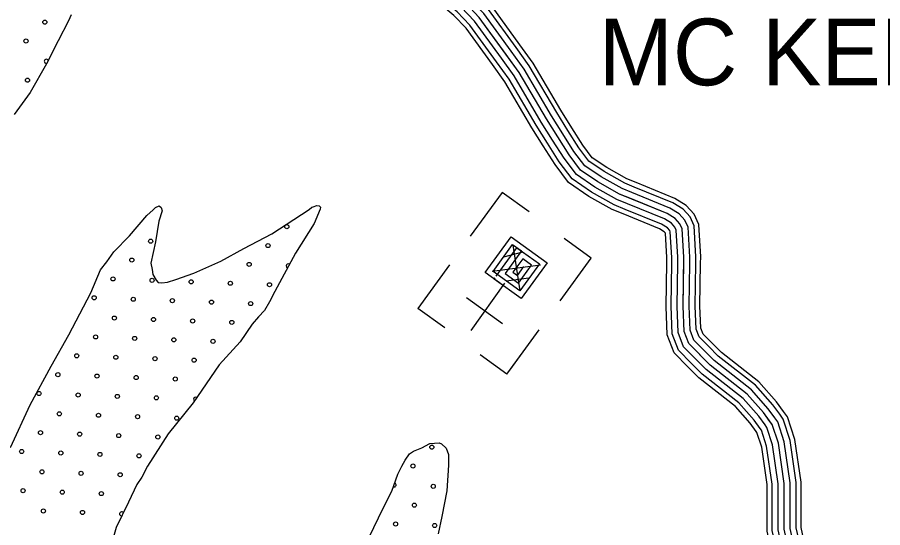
# Model space of a CAD drawing. Extents: x 1551132 to 1791609, y 378168 to 563823.
# Drawn here: x 1639299 to 1643758, y 498064 to 500692 of the extents above; entities that cross this region are included whole.
import ezdxf

# ---------------------------------------------------------------- set-up
doc = ezdxf.new("R2010")
doc.units = 0
for name, color, linetype in [('DESIGN - SCRATCH - User 1', 7, 'Continuous'), ('DESIGN - TRAFFIC CONTROL PERMANENT - Pavement Marking Text', 7, 'Continuous'), ('DESIGN - TRANSPORTATION - Text', 7, 'Continuous'), ('DESIGN - UTILITIES - Cable (Underground) with Text', 7, 'Continuous'), ('SURVEY - CENTERLINE - Preliminary Text', 7, 'Continuous'), ('SURVEY - DTM - Breaklines', 7, 'Continuous')]:
    doc.layers.add(name, color=color, linetype=linetype)

msp = doc.modelspace()

# ---------------------------------------------------------------- linework, layer by layer
at = {"layer": 'DESIGN - SCRATCH - User 1'}
for points in [[(1639577.312, 500704.185), (1639562.921, 500674.351), (1639509.58, 500570.998), (1639450.04, 500451.712), (1639366.133, 500304.741), (1639282.694, 500191.788)], [(1639263.81, 498476.644), (1639364.683, 498697.45), (1639473.255, 498896.122), (1639565.336, 499057.001), (1639678.142, 499273.631), (1639727.674, 499391.051), (1639760.199, 499432.636), (1639796.864, 499484.179), (1639877.913, 499567.139), (1639967.244, 499672), (1639999.61, 499701.584), (1640011.76, 499713.426), (1640029.851, 499721.185), (1640039.734, 499713.043)], [(1640039.734, 499713.043), (1640045.492, 499694.951), (1640028.809, 499643.141), (1640011.384, 499535.288), (1639987.935, 499425.519), (1639993.501, 499393.418), (1639997.151, 499367.342), (1640014.759, 499339.083), (1640024.592, 499326.933), (1640044.55, 499324.658), (1640072.575, 499328.283), (1640116.724, 499341.692), (1640209.088, 499374.451), (1640347.818, 499436.603), (1640466.582, 499501.038), (1640611.495, 499577.115), (1640724.401, 499651.634), (1640803.024, 499702.602), (1640817.174, 499714.41), (1640823.19, 499716.335), (1640841.84, 499722.327), (1640854.198, 499720.56), (1640861.131, 499713.81), (1640858.998, 499703.835), (1640828.04, 499630.2), (1640732.067, 499477.387), (1640625.528, 499280.682), (1640598.829, 499226.997), (1640572.263, 499183.33), (1640541.838, 499149.72), (1640509.364, 499112.128), (1640448.191, 499020.892), (1640338.693, 498902.297), (1640206.196, 498707.95), (1640076.149, 498547.596), (1639970.001, 498380.909), (1639941.285, 498325.257), (1639914.803, 498287.589), (1639871.612, 498196.104), (1639807.905, 498064.867), (1639784.806, 497981.115)], [(1641112.266, 498014.983), (1641184.206, 498164.129), (1641229.338, 498251.581), (1641260.479, 498339.225), (1641281.029, 498380.976), (1641297.437, 498412.777), (1641319.845, 498444.503), (1641340.011, 498458.236), (1641384.21, 498475.645), (1641424.467, 498497.112), (1641472.474, 498500.454), (1641484.416, 498496.287), (1641508.099, 498473.945), (1641521.657, 498441.736), (1641520.907, 498385.701), (1641513.148, 498253.698), (1641487.416, 498121.944), (1641468.224, 498032.134)]]:
    msp.add_lwpolyline(points, dxfattribs=at)
at = {"layer": 'DESIGN - TRAFFIC CONTROL PERMANENT - Pavement Marking Text'}
for centre in [(1639441.126, 500666.74), (1639441.126, 500666.74), (1639344.055, 500569.669), (1639344.055, 500569.669), (1639351.522, 500368.059), (1639351.522, 500368.059), (1640688.123, 499613.887), (1640688.123, 499613.887), (1639986.221, 499539.216), (1639986.221, 499539.216), (1640591.052, 499516.815), (1640591.052, 499516.815), (1639889.149, 499442.145), (1639889.149, 499442.145), (1640493.98, 499419.744), (1640493.98, 499419.744), (1639792.077, 499345.073), (1639792.077, 499345.073), (1639993.688, 499337.606), (1639993.688, 499337.606), (1640195.298, 499330.139), (1640195.298, 499330.139), (1640396.908, 499322.672), (1640396.908, 499322.672), (1640598.519, 499315.205), (1640598.519, 499315.205), (1639695.006, 499248.001), (1639695.006, 499248.001), (1639896.616, 499240.534), (1639896.616, 499240.534), (1640098.226, 499233.067), (1640098.226, 499233.067), (1640299.837, 499225.6), (1640299.837, 499225.6), (1640501.447, 499218.133), (1640501.447, 499218.133), (1639799.544, 499143.463), (1639799.544, 499143.463), (1640001.155, 499135.996), (1640001.155, 499135.996), (1640202.765, 499128.529), (1640202.765, 499128.529), (1640404.375, 499121.062), (1640404.375, 499121.062), (1639702.473, 499046.391), (1639702.473, 499046.391), (1639904.083, 499038.924), (1639904.083, 499038.924), (1640105.693, 499031.457), (1640105.693, 499031.457), (1640307.304, 499023.99), (1640307.304, 499023.99), (1639605.401, 498949.32), (1639605.401, 498949.32), (1639807.012, 498941.852), (1639807.012, 498941.852), (1640008.622, 498934.385), (1640008.622, 498934.385), (1640210.232, 498926.918), (1640210.232, 498926.918), (1639508.33, 498852.248), (1639508.33, 498852.248), (1639709.94, 498844.781), (1639709.94, 498844.781), (1639911.55, 498837.314), (1639911.55, 498837.314), (1640113.16, 498829.847), (1640113.16, 498829.847), (1639411.258, 498755.176), (1639411.258, 498755.176), (1639612.868, 498747.709), (1639612.868, 498747.709), (1639814.479, 498740.242), (1639814.479, 498740.242), (1640016.089, 498732.775), (1640016.089, 498732.775), (1639515.797, 498650.638), (1639515.797, 498650.638), (1639717.407, 498643.171), (1639717.407, 498643.171), (1639919.017, 498635.704), (1639919.017, 498635.704), (1640120.628, 498628.236), (1640120.628, 498628.236), (1639418.725, 498553.566), (1639418.725, 498553.566), (1639620.335, 498546.099), (1639620.335, 498546.099), (1639821.946, 498538.632), (1639821.946, 498538.632), (1640023.556, 498531.165), (1640023.556, 498531.165), (1639321.653, 498456.494), (1639321.653, 498456.494), (1639523.264, 498449.027), (1639523.264, 498449.027), (1641434.828, 498478.896), (1641434.828, 498478.896), (1639724.874, 498441.56), (1639724.874, 498441.56), (1639926.484, 498434.093), (1639926.484, 498434.093), (1641337.756, 498381.824), (1641337.756, 498381.824), (1639426.192, 498351.956), (1639426.192, 498351.956), (1639627.802, 498344.489), (1639627.802, 498344.489), (1639829.413, 498337.022), (1639829.413, 498337.022), (1641442.295, 498277.285), (1641442.295, 498277.285), (1639329.12, 498254.884), (1639329.12, 498254.884), (1639530.731, 498247.417), (1639530.731, 498247.417), (1639732.341, 498239.95), (1639732.341, 498239.95), (1641345.223, 498180.214), (1641345.223, 498180.214), (1639433.659, 498150.345), (1639433.659, 498150.345), (1639635.269, 498142.878), (1639635.269, 498142.878), (1641248.152, 498083.142), (1641248.152, 498083.142), (1641449.762, 498075.675), (1641449.762, 498075.675)]:
    msp.add_circle(centre, 10.56, dxfattribs=at)
for centre, start, end in [((1639448.593, 500465.13), 19.840278, 287.108804), ((1640695.59, 499412.276), 55.768226, 247.350214), ((1640217.699, 498725.308), 54.232436, 237.198768), ((1641240.685, 498284.752), 252.686735, 68.191752), ((1639836.88, 498135.411), 37.430353, 270.782552)]:
    msp.add_arc(centre, 10.56, start, end, dxfattribs=at)
at = {"layer": 'DESIGN - TRANSPORTATION - Text'}
for points in [[(1639577.312, 500704.185), (1639562.921, 500674.351), (1639509.58, 500570.998), (1639450.04, 500451.712), (1639366.133, 500304.741), (1639282.694, 500191.788)], [(1639263.81, 498476.644), (1639364.683, 498697.45), (1639473.255, 498896.122), (1639565.336, 499057.001), (1639678.142, 499273.631), (1639727.674, 499391.051), (1639760.199, 499432.636), (1639796.864, 499484.179), (1639877.913, 499567.139), (1639967.244, 499672), (1639999.61, 499701.584), (1640011.76, 499713.426), (1640029.851, 499721.185), (1640039.734, 499713.043)], [(1640039.734, 499713.043), (1640045.492, 499694.951), (1640028.809, 499643.141), (1640011.384, 499535.288), (1639987.935, 499425.519), (1639993.501, 499393.418), (1639997.151, 499367.342), (1640014.759, 499339.083), (1640024.592, 499326.933), (1640044.55, 499324.658), (1640072.575, 499328.283), (1640116.724, 499341.692), (1640209.088, 499374.451), (1640347.818, 499436.603), (1640466.582, 499501.038), (1640611.495, 499577.115), (1640724.401, 499651.634), (1640803.024, 499702.602), (1640817.174, 499714.41), (1640823.19, 499716.335), (1640841.84, 499722.327), (1640854.198, 499720.56), (1640861.131, 499713.81), (1640858.998, 499703.835), (1640828.04, 499630.2), (1640732.067, 499477.387), (1640625.528, 499280.682), (1640598.829, 499226.997), (1640572.263, 499183.33), (1640541.838, 499149.72), (1640509.364, 499112.128), (1640448.191, 499020.892), (1640338.693, 498902.297), (1640206.196, 498707.95), (1640076.149, 498547.596), (1639970.001, 498380.909), (1639941.285, 498325.257), (1639914.803, 498287.589), (1639871.612, 498196.104), (1639807.905, 498064.867), (1639784.806, 497981.115)], [(1641112.266, 498014.983), (1641184.206, 498164.129), (1641229.338, 498251.581), (1641260.479, 498339.225), (1641281.029, 498380.976), (1641297.437, 498412.777), (1641319.845, 498444.503), (1641340.011, 498458.236), (1641384.21, 498475.645), (1641424.467, 498497.112), (1641472.474, 498500.454), (1641484.416, 498496.287), (1641508.099, 498473.945), (1641521.657, 498441.736), (1641520.907, 498385.701), (1641513.148, 498253.698), (1641487.416, 498121.944), (1641468.224, 498032.134)]]:
    msp.add_lwpolyline(points, dxfattribs=at)
at = {"layer": 'DESIGN - UTILITIES - Cable (Underground) with Text'}
for p, q in [((1641797.532, 499790.288), (1641633.237, 499564.741)), ((1641935.96, 499689.932), (1641797.532, 499790.288)), ((1642256.285, 499451.722), (1642117.681, 499552.302)), ((1642096.481, 499231.892), (1642256.285, 499451.722)), ((1641526.631, 499417.296), (1641363.527, 499193.024)), ((1641614.411, 499249.038), (1641798.998, 499115.017)), ((1641501.822, 499092.435), (1641363.527, 499193.024)), ((1641837.371, 498875), (1641987.984, 499082.505)), ((1641822.322, 498854.316), (1641683.893, 498954.855)), ((1641822.322, 498854.316), (1641906.053, 498969.552))]:
    msp.add_line(p, q, dxfattribs=at)
for points in [[(1641800.052, 499307.168), (1641802.602, 499310.818), (1641710.467, 499377.833), (1641844.53, 499562.329), (1642029.067, 499428.349), (1641895.138, 499243.72), (1641756.618, 499344.301), (1641761.193, 499350.684)], [(1641766.959, 499358.734), (1641873.656, 499505.696), (1641989.117, 499422.015), (1641888.753, 499283.545), (1641750.325, 499384.076), (1641850.822, 499522.637), (1641896.932, 499488.938), (1641813.201, 499373.477), (1641882.286, 499323.229), (1641949.425, 499415.589), (1641903.274, 499449.113), (1641852.851, 499379.987), (1641876.035, 499363.179), (1641909.434, 499409.471)], [(1641806.598, 499458.703), (1641903.357, 499484.047)], [(1641889.545, 499284.154), (1641853.814, 499518.062)], [(1641745.617, 499385.042), (1641994.267, 499417.79)], [(1641818.485, 499335.769), (1641935.569, 499349.938)], [(1641637.298, 499079.063), (1641811.227, 499322.785)]]:
    msp.add_lwpolyline(points, dxfattribs=at)
at = {"layer": 'SURVEY - CENTERLINE - Preliminary Text'}
for points in [[(1641868.85, 500536.09), (1641727.061, 500731.554), (1641650.155, 500811.856), (1641548.982, 500894.958), (1641509.175, 500915.867)], [(1641888.857, 500550.599), (1641746.078, 500747.429), (1641666.98, 500830.023), (1641562.715, 500915.658), (1641520.666, 500937.751)], [(1641818.667, 500499.681), (1641679.362, 500691.719), (1641607.939, 500766.296), (1641514.533, 500843.015), (1641480.342, 500860.974)], [(1641843.759, 500517.882), (1641703.212, 500711.636), (1641629.047, 500789.08), (1641531.758, 500868.982), (1641494.759, 500888.416)], [(1641793.576, 500481.481), (1641655.513, 500671.802), (1641586.831, 500743.512), (1641497.309, 500817.047), (1641465.926, 500833.531)], [(1641747.669, 500448.171), (1641611.872, 500635.368), (1641548.216, 500701.836), (1641465.801, 500769.53), (1641439.56, 500783.313)], [(1641768.485, 500463.272), (1641631.664, 500651.885), (1641565.724, 500720.737), (1641480.084, 500791.072), (1641451.51, 500806.08)], [(1643251.016, 498056.144), (1643250.841, 498292.383), (1643220.442, 498498.813), (1643189.184, 498595.124), (1643143.669, 498657.501), (1643060.396, 498752.178), (1642869.55, 498901.649), (1642758.403, 499012.535), (1642734.878, 499074.761), (1642729.887, 499204.931), (1642733.837, 499457.163), (1642724.971, 499603.375), (1642713.171, 499629.484), (1642689.371, 499655.676), (1642647.581, 499681.985), (1642402.345, 499781.788), (1642290.823, 499844.623), (1642201.291, 499905.308), (1642141.901, 499983.793), (1642025.329, 500168.789), (1641885.174, 500408.004), (1641679.362, 500691.719), (1641607.939, 500766.296)], [(1642157.059, 500122.396), (1642099.436, 500213.84), (1641957.847, 500455.497), (1641888.849, 500550.616)], [(1642109.919, 500092.687), (1642051.82, 500184.89), (1641911.157, 500424.979), (1641843.75, 500517.898)], [(1642136.151, 500109.213), (1642078.319, 500200.998), (1641937.14, 500441.963), (1641868.841, 500536.107)], [(1642031.237, 500043.111), (1641972.339, 500136.58), (1641833.209, 500374.044), (1641768.477, 500463.288)], [(1642057.47, 500059.636), (1641998.838, 500152.689), (1641859.191, 500391.028), (1641793.568, 500481.497)], [(1642083.694, 500076.162), (1642025.329, 500168.789), (1641885.174, 500408.004), (1641818.659, 500499.698)], [(1642009.488, 500029.394), (1641950.364, 500123.221), (1641811.659, 500359.961), (1641747.661, 500448.188)], [(1642477.785, 499818.022), (1642429.353, 499837.731), (1642323.489, 499897.382), (1642244.549, 499950.884), (1642192.942, 500019.094), (1642136.135, 500109.238)], [(1642487.101, 499840.914), (1642440.119, 499860.04), (1642336.505, 499918.416), (1642261.798, 499969.059), (1642213.283, 500033.161), (1642157.051, 500122.413)], [(1642442.727, 499731.878), (1642388.837, 499753.812), (1642274.49, 499818.239), (1642179.659, 499882.515), (1642116.385, 499966.142), (1642057.462, 500059.653)], [(1642454.41, 499760.596), (1642402.345, 499781.788), (1642290.823, 499844.623), (1642201.291, 499905.308), (1642141.901, 499983.793), (1642083.686, 500076.179)], [(1642466.093, 499789.313), (1642415.853, 499809.764), (1642307.156, 499871.007), (1642222.924, 499928.1), (1642167.417, 500001.443), (1642109.91, 500092.704)], [(1642421.344, 499679.352), (1642364.129, 499702.636), (1642244.607, 499769.979), (1642140.084, 499840.823), (1642069.695, 499933.85), (1642009.479, 500029.411)], [(1642431.036, 499703.169), (1642375.337, 499725.845), (1642258.157, 499791.863), (1642158.034, 499859.731), (1642090.861, 499948.492), (1642031.237, 500043.119)], [(1642820.052, 499424.295), (1642820.593, 499459.113), (1642810.56, 499624.551), (1642786.553, 499677.669), (1642745.587, 499722.761), (1642687.33, 499759.437), (1642487.076, 499840.931)], [(1642795.335, 499424.679), (1642795.869, 499458.555), (1642786.161, 499618.517), (1642765.636, 499663.935), (1642729.562, 499703.636), (1642675.997, 499737.362), (1642477.76, 499818.03)], [(1642733.345, 499425.645), (1642733.837, 499457.163), (1642724.971, 499603.375), (1642713.171, 499629.484), (1642689.371, 499655.676), (1642647.581, 499681.985), (1642454.394, 499760.604)], [(1642764.345, 499425.162), (1642764.853, 499457.863), (1642755.57, 499610.942), (1642739.404, 499646.71), (1642709.471, 499679.66), (1642661.789, 499709.669), (1642466.077, 499789.321)], [(1642671.355, 499426.612), (1642671.805, 499455.771), (1642663.78, 499588.233), (1642660.705, 499595.033), (1642649.181, 499607.717), (1642619.165, 499626.609), (1642431.028, 499703.177)], [(1642702.346, 499426.129), (1642702.821, 499456.463), (1642694.371, 499595.808), (1642686.938, 499612.259), (1642669.272, 499631.692), (1642633.373, 499654.301), (1642442.711, 499731.887)], [(1642645.639, 499427.012), (1642646.081, 499455.188), (1642638.431, 499581.299), (1642632.506, 499587.825), (1642607.373, 499603.642), (1642421.336, 499679.352)], [(1642754.836, 498892.19), (1642683.055, 498963.808), (1642647.772, 499057.111), (1642642.147, 499203.94), (1642645.639, 499427.037)], [(1642773.002, 498910.399), (1642705.146, 498978.092), (1642673.313, 499062.286), (1642667.872, 499204.231), (1642671.355, 499426.637)], [(1642794.894, 498932.341), (1642731.77, 498995.309), (1642704.096, 499068.528), (1642698.879, 499204.581), (1642702.346, 499426.145)], [(1642816.785, 498954.292), (1642758.403, 499012.535), (1642734.878, 499074.761), (1642729.887, 499204.931), (1642733.345, 499425.662)], [(1642838.676, 498976.242), (1642785.036, 499029.76), (1642765.661, 499080.995), (1642760.895, 499205.281), (1642764.345, 499425.179)], [(1642860.567, 498998.184), (1642811.66, 499046.977), (1642796.444, 499087.237), (1642791.902, 499205.631), (1642795.335, 499424.687)], [(1642878.025, 499015.685), (1642832.893, 499060.711), (1642820.985, 499092.212), (1642816.627, 499205.915), (1642820.052, 499424.304)], [(1643227.317, 498648.051), (1643192.084, 498696.327), (1643103.153, 498797.446), (1642910.699, 498948.167), (1642860.55, 498998.201)], [(1643247.283, 498662.618), (1643211.392, 498711.811), (1643120.194, 498815.488), (1642927.107, 498966.717), (1642878.008, 499015.693)], [(1643177.234, 498611.5), (1643143.669, 498657.501), (1643060.396, 498752.178), (1642869.55, 498901.649), (1642816.768, 498954.3)], [(1643202.275, 498629.775), (1643167.876, 498676.918), (1643081.77, 498774.812), (1642890.125, 498924.908), (1642838.659, 498976.251)], [(1643127.152, 498574.949), (1643095.253, 498618.675), (1643017.638, 498706.91), (1642828.401, 498855.131), (1642772.986, 498910.399)], [(1643152.193, 498593.224), (1643119.461, 498638.084), (1643039.021, 498729.544), (1642848.976, 498878.39), (1642794.877, 498932.349)], [(1643106.378, 498559.79), (1643075.17, 498602.566), (1642999.905, 498688.135), (1642811.326, 498835.83), (1642754.819, 498892.198)], [(1643312.964, 498122.612), (1643312.839, 498296.95), (1643281.024, 498512.997), (1643245.099, 498623.683), (1643227.3, 498648.059)], [(1643337.68, 498122.637), (1643337.547, 498298.767), (1643305.173, 498518.656), (1643267.391, 498635.067), (1643247.266, 498662.634)], [(1643219.966, 498122.545), (1643219.842, 498290.1), (1643190.151, 498491.722), (1643161.226, 498580.849), (1643152.185, 498593.232)], [(1643250.966, 498122.57), (1643250.841, 498292.383), (1643220.442, 498498.813), (1643189.184, 498595.124), (1643177.226, 498611.508)], [(1643281.965, 498122.595), (1643281.84, 498294.667), (1643250.733, 498505.905), (1643217.142, 498609.4), (1643202.267, 498629.783)], [(1643163.251, 498122.504), (1643163.135, 498285.925), (1643134.735, 498478.746), (1643110.078, 498554.723), (1643106.378, 498559.79)], [(1643188.967, 498122.529), (1643188.842, 498287.816), (1643159.86, 498484.63), (1643133.269, 498566.565), (1643127.152, 498574.957)], [(1643381.904, 497618.999), (1643318.131, 497687.709), (1643242.432, 497796.395), (1643194.275, 497906.531), (1643163.309, 498046.527), (1643163.251, 498122.52)], [(1643400.754, 497636.491), (1643338.205, 497703.885), (1643264.974, 497809.012), (1643218.841, 497914.532), (1643189.025, 498049.343), (1643188.967, 498122.537)], [(1643423.478, 497657.583), (1643362.396, 497723.385), (1643292.156, 497824.229), (1643248.457, 497924.182), (1643220.016, 498052.744), (1643219.966, 498122.562)], [(1643446.194, 497678.676), (1643386.596, 497742.886), (1643319.339, 497839.446), (1643278.073, 497933.832), (1643251.016, 498056.144), (1643250.966, 498122.587)], [(1643468.91, 497699.768), (1643410.795, 497762.386), (1643346.522, 497854.663), (1643307.689, 497943.482), (1643282.015, 498059.544), (1643281.965, 498122.612)], [(1643491.635, 497720.86), (1643434.986, 497781.887), (1643373.704, 497869.881), (1643337.305, 497953.133), (1643313.006, 498062.944), (1643312.964, 498122.637)], [(1643509.751, 497737.669), (1643454.277, 497797.429), (1643395.371, 497882.006), (1643360.913, 497960.825), (1643337.722, 498065.652), (1643337.68, 498122.654)]]:
    msp.add_lwpolyline(points, dxfattribs=at)

# ---------------------------------------------------------------- texts
at = {"layer": 'SURVEY - DTM - Breaklines'}
msp.add_text('MC KEE', height=342.9919, rotation=0.000031, dxfattribs=at).set_placement((1642295.181, 500341.936))

doc.saveas('drawing.dxf')
